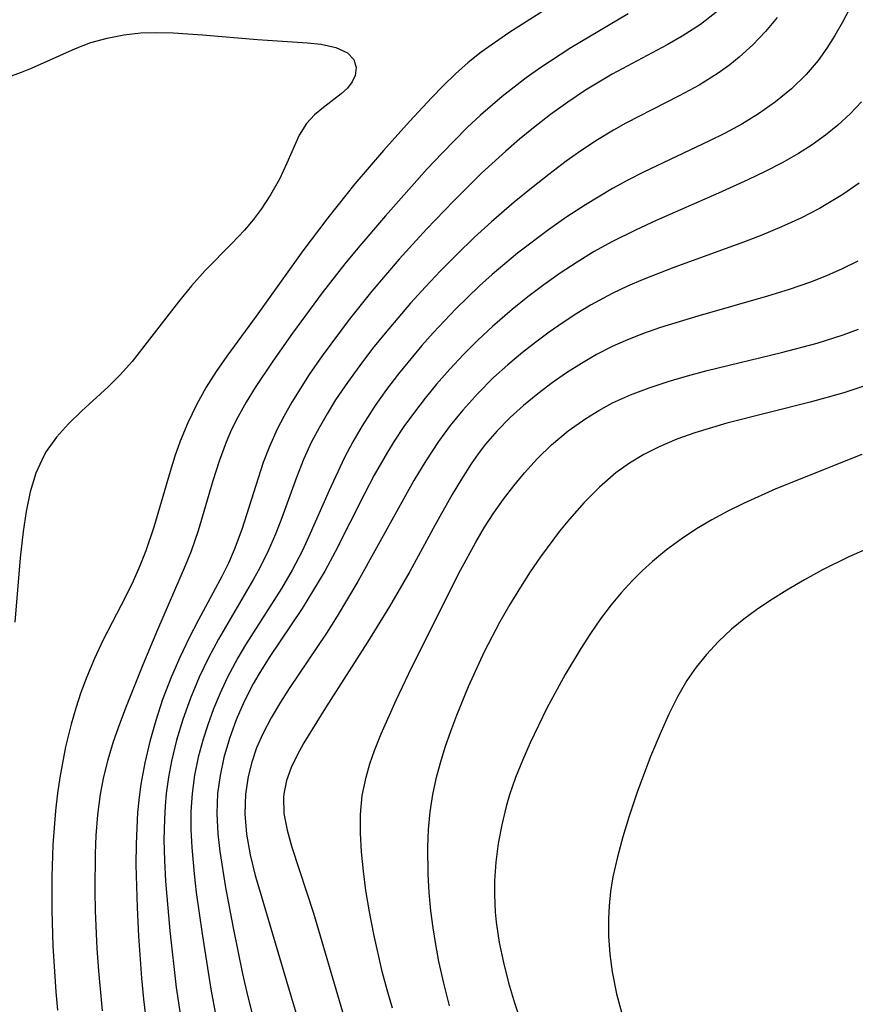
# Model space of a CAD drawing. Header units: metres. Extents: x 1073367 to 1082519, y 1569854 to 1574957.
# Tile 1014 of 1056: x 1080249 to 1080319, y 1573706 to 1573789. Entities that reach past the tile are written whole.
import ezdxf

# ---------------------------------------------------------------- set-up
doc = ezdxf.new("R2010")
doc.units = ezdxf.units.M
doc.layers.add('CGG_CurvaNivelLidar_v1', color=253, linetype='Continuous', lineweight=30)

msp = doc.modelspace()

# ---------------------------------------------------------------- linework, layer by layer
at = {"layer": 'CGG_CurvaNivelLidar_v1'}
for p, q in [((1080294.8899, 1573790.89, 72), (1080290.0753, 1573787.8216, 72)), ((1080319.1928, 1573790.38, 74), (1080318.3061, 1573788.7057, 74)), ((1080300.1832, 1573789.4225, 72.5), (1080295.3292, 1573786.5501, 72.5)), ((1080307.7409, 1573789.6547, 73), (1080306.2875, 1573788.5284, 73)), ((1080312.7795, 1573789.1058, 73.5), (1080311.7818, 1573787.9189, 73.5)), ((1080306.2875, 1573788.5284, 73), (1080304.7342, 1573787.5183, 73)), ((1080318.3061, 1573788.7057, 74), (1080317.6685, 1573787.5916, 74)), ((1080256.0831, 1573787.3721, 71.5), (1080257.4965, 1573787.6448, 71.5)), ((1080257.4965, 1573787.6448, 71.5), (1080258.9433, 1573787.8039, 71.5)), ((1080258.9433, 1573787.8039, 71.5), (1080260.3068, 1573787.8509, 71.5)), ((1080260.3068, 1573787.8509, 71.5), (1080261.6847, 1573787.8222, 71.5)), ((1080261.6847, 1573787.8222, 71.5), (1080264.1586, 1573787.6565, 71.5)), ((1080264.1586, 1573787.6565, 71.5), (1080268.8281, 1573787.2445, 71.5)), ((1080290.0753, 1573787.8216, 72), (1080287.7307, 1573786.1714, 72)), ((1080304.7342, 1573787.5183, 73), (1080303.476, 1573786.7983, 73)), ((1080311.7818, 1573787.9189, 73.5), (1080310.7134, 1573786.8029, 73.5)), ((1080317.6685, 1573787.5916, 74), (1080316.9896, 1573786.5144, 74)), ((1080253.4137, 1573786.4996, 71.5), (1080254.7148, 1573786.9866, 71.5)), ((1080254.7148, 1573786.9866, 71.5), (1080256.0831, 1573787.3721, 71.5)), ((1080268.8281, 1573787.2445, 71.5), (1080273.0336, 1573786.9797, 71.5)), ((1080273.0336, 1573786.9797, 71.5), (1080274.1949, 1573786.8467, 71.5)), ((1080274.1949, 1573786.8467, 71.5), (1080275.4518, 1573786.5773, 71.5)), ((1080275.4518, 1573786.5773, 71.5), (1080276.4187, 1573786.133, 71.5)), ((1080303.476, 1573786.7983, 73), (1080298.8282, 1573784.3216, 73)), ((1080310.7134, 1573786.8029, 73.5), (1080309.5776, 1573785.7616, 73.5)), ((1080249.6871, 1573784.8199, 71.5), (1080253.4137, 1573786.4996, 71.5)), ((1080276.4187, 1573786.133, 71.5), (1080276.9527, 1573785.5713, 71.5)), ((1080287.7307, 1573786.1714, 72), (1080286.6315, 1573785.2964, 72)), ((1080295.3292, 1573786.5501, 72.5), (1080292.7879, 1573784.8904, 72.5)), ((1080309.5776, 1573785.7616, 73.5), (1080308.7739, 1573785.1055, 73.5)), ((1080316.9896, 1573786.5144, 74), (1080316.2536, 1573785.4857, 74)), ((1080276.9527, 1573785.5713, 71.5), (1080277.1755, 1573784.8941, 71.5)), ((1080286.6315, 1573785.2964, 72), (1080285.5585, 1573784.3322, 72)), ((1080308.7739, 1573785.1055, 73.5), (1080307.7974, 1573784.3934, 73.5)), ((1080316.2536, 1573785.4857, 74), (1080315.2251, 1573784.2749, 74)), ((1080247.9945, 1573784.1884, 71.5), (1080248.8602, 1573784.485, 71.5)), ((1080248.8602, 1573784.485, 71.5), (1080249.6871, 1573784.8199, 71.5)), ((1080277.0848, 1573784.21, 71.5), (1080276.8243, 1573783.6681, 71.5)), ((1080277.1755, 1573784.8941, 71.5), (1080277.0848, 1573784.21, 71.5)), ((1080285.5585, 1573784.3322, 72), (1080284.523, 1573783.3182, 72)), ((1080292.7879, 1573784.8904, 72.5), (1080291.5494, 1573784.0107, 72.5)), ((1080298.8282, 1573784.3216, 73), (1080296.5556, 1573782.9544, 73)), ((1080307.7974, 1573784.3934, 73.5), (1080306.1858, 1573783.3906, 73.5)), ((1080315.2251, 1573784.2749, 74), (1080313.984, 1573783.0688, 74)), ((1080276.8243, 1573783.6681, 71.5), (1080276.4177, 1573783.1384, 71.5)), ((1080284.523, 1573783.3182, 72), (1080283.5615, 1573782.3357, 72)), ((1080291.5494, 1573784.0107, 72.5), (1080289.519, 1573782.437, 72.5)), ((1080306.1858, 1573783.3906, 73.5), (1080304.503, 1573782.4801, 73.5)), ((1080275.9031, 1573782.6392, 71.5), (1080274.3857, 1573781.486, 71.5)), ((1080276.4177, 1573783.1384, 71.5), (1080275.9031, 1573782.6392, 71.5)), ((1080289.519, 1573782.437, 72.5), (1080287.6876, 1573780.8462, 72.5)), ((1080296.5556, 1573782.9544, 73), (1080295.0607, 1573781.9493, 73)), ((1080304.503, 1573782.4801, 73.5), (1080299.9801, 1573780.1713, 73.5)), ((1080313.984, 1573783.0688, 74), (1080312.6363, 1573781.9661, 74)), ((1080283.5615, 1573782.3357, 72), (1080281.6678, 1573780.3139, 72)), ((1080295.0607, 1573781.9493, 73), (1080293.5991, 1573780.8892, 73)), ((1080312.6363, 1573781.9661, 74), (1080311.1998, 1573780.9577, 74)), ((1080319.9152, 1573781.9705, 74.5), (1080318.9559, 1573780.9523, 74.5)), ((1080273.6252, 1573780.864, 71.5), (1080272.95, 1573780.1397, 71.5)), ((1080274.3857, 1573781.486, 71.5), (1080273.6252, 1573780.864, 71.5)), ((1080287.6876, 1573780.8462, 72.5), (1080286.5671, 1573779.7939, 72.5)), ((1080293.5991, 1573780.8892, 73), (1080292.1685, 1573779.7813, 73)), ((1080311.1998, 1573780.9577, 74), (1080309.7895, 1573780.0952, 74)), ((1080318.9559, 1573780.9523, 74.5), (1080317.9264, 1573780.0026, 74.5)), ((1080272.95, 1573780.1397, 71.5), (1080272.3402, 1573779.1506, 71.5)), ((1080281.6678, 1573780.3139, 72), (1080279.4734, 1573777.8492, 72)), ((1080299.9801, 1573780.1713, 73.5), (1080298.9213, 1573779.5758, 73.5)), ((1080309.7895, 1573780.0952, 74), (1080308.3276, 1573779.2966, 74)), ((1080317.9264, 1573780.0026, 74.5), (1080316.8654, 1573779.1455, 74.5)), ((1080272.3402, 1573779.1506, 71.5), (1080271.2999, 1573776.7776, 71.5)), ((1080286.5671, 1573779.7939, 72.5), (1080284.3975, 1573777.608, 72.5)), ((1080292.1685, 1573779.7813, 73), (1080290.9795, 1573778.8078, 73)), ((1080298.9213, 1573779.5758, 73.5), (1080297.5688, 1573778.7491, 73.5)), ((1080308.3276, 1573779.2966, 74), (1080307.0676, 1573778.6638, 74)), ((1080316.8654, 1573779.1455, 74.5), (1080315.7515, 1573778.3477, 74.5)), ((1080290.9795, 1573778.8078, 73), (1080289.8126, 1573777.8052, 73)), ((1080297.5688, 1573778.7491, 73.5), (1080296.2438, 1573777.871, 73.5)), ((1080307.0676, 1573778.6638, 74), (1080301.4874, 1573776.019, 74)), ((1080315.7515, 1573778.3477, 74.5), (1080314.5915, 1573777.6051, 74.5)), ((1080279.4734, 1573777.8492, 72), (1080277.0421, 1573775.0245, 72)), ((1080284.3975, 1573777.608, 72.5), (1080283.1733, 1573776.2976, 72.5)), ((1080289.8126, 1573777.8052, 73), (1080287.7805, 1573775.939, 73)), ((1080296.2438, 1573777.871, 73.5), (1080294.9425, 1573776.9504, 73.5)), ((1080314.5915, 1573777.6051, 74.5), (1080313.1997, 1573776.8097, 74.5)), ((1080271.2999, 1573776.7776, 71.5), (1080270.6637, 1573775.4407, 71.5)), ((1080294.9425, 1573776.9504, 73.5), (1080293.4513, 1573775.8325, 73.5)), ((1080313.1997, 1573776.8097, 74.5), (1080311.767, 1573776.0672, 74.5)), ((1080283.1733, 1573776.2976, 72.5), (1080279.644, 1573772.337, 72.5)), ((1080287.7805, 1573775.939, 73), (1080285.4062, 1573773.5757, 73)), ((1080293.4513, 1573775.8325, 73.5), (1080291.984, 1573774.6761, 73.5)), ((1080301.4874, 1573776.019, 74), (1080300.161, 1573775.3489, 74)), ((1080311.767, 1573776.0672, 74.5), (1080310.305, 1573775.3619, 74.5)), ((1080270.6637, 1573775.4407, 71.5), (1080269.9058, 1573774.0895, 71.5)), ((1080277.0421, 1573775.0245, 72), (1080274.7727, 1573772.1601, 72)), ((1080300.161, 1573775.3489, 74), (1080298.8543, 1573774.643, 74)), ((1080310.305, 1573775.3619, 74.5), (1080307.8077, 1573774.2303, 74.5)), ((1080319.7207, 1573775.1033, 75), (1080318.3508, 1573774.1319, 75)), ((1080269.9058, 1573774.0895, 71.5), (1080269.1175, 1573772.8988, 71.5)), ((1080291.984, 1573774.6761, 73.5), (1080290.5377, 1573773.4882, 73.5)), ((1080298.8543, 1573774.643, 74), (1080296.5717, 1573773.2667, 74)), ((1080307.8077, 1573774.2303, 74.5), (1080302.5459, 1573771.9315, 74.5)), ((1080318.3508, 1573774.1319, 75), (1080316.3632, 1573772.9479, 75)), ((1080285.4062, 1573773.5757, 73), (1080283.1242, 1573771.19, 73)), ((1080290.5377, 1573773.4882, 73.5), (1080288.6151, 1573771.831, 73.5)), ((1080296.5717, 1573773.2667, 74), (1080294.9963, 1573772.2294, 74)), ((1080269.1175, 1573772.8988, 71.5), (1080268.4438, 1573771.9978, 71.5)), ((1080316.3632, 1573772.9479, 75), (1080314.7746, 1573772.1371, 75)), ((1080268.4438, 1573771.9978, 71.5), (1080267.7171, 1573771.126, 71.5)), ((1080274.7727, 1573772.1601, 72), (1080272.6501, 1573769.3581, 72)), ((1080279.644, 1573772.337, 72.5), (1080277.31, 1573769.6015, 72.5)), ((1080288.6151, 1573771.831, 73.5), (1080287.1454, 1573770.482, 73.5)), ((1080294.9963, 1573772.2294, 74), (1080293.4477, 1573771.1486, 74)), ((1080302.5459, 1573771.9315, 74.5), (1080300.7956, 1573771.1254, 74.5)), ((1080314.7746, 1573772.1371, 75), (1080313.1432, 1573771.3911, 75)), ((1080267.7171, 1573771.126, 71.5), (1080266.6361, 1573769.979, 71.5)), ((1080283.1242, 1573771.19, 73), (1080280.8109, 1573768.6508, 73)), ((1080293.4477, 1573771.1486, 74), (1080290.8195, 1573769.167, 74)), ((1080300.7956, 1573771.1254, 74.5), (1080298.7961, 1573770.127, 74.5)), ((1080313.1432, 1573771.3911, 75), (1080311.4791, 1573770.6986, 75)), ((1080266.6361, 1573769.979, 71.5), (1080264.3837, 1573767.7068, 71.5)), ((1080287.1454, 1573770.482, 73.5), (1080285.7102, 1573769.0945, 73.5)), ((1080298.7961, 1573770.127, 74.5), (1080297.3096, 1573769.2953, 74.5)), ((1080310.0089, 1573770.1312, 75), (1080304.0419, 1573767.9544, 75)), ((1080311.4791, 1573770.6986, 75), (1080310.0089, 1573770.1312, 75)), ((1080272.6501, 1573769.3581, 72), (1080268.7003, 1573763.8209, 72)), ((1080277.31, 1573769.6015, 72.5), (1080276.2036, 1573768.2549, 72.5)), ((1080285.7102, 1573769.0945, 73.5), (1080284.3077, 1573767.6729, 73.5)), ((1080290.8195, 1573769.167, 74), (1080288.6661, 1573767.3722, 74)), ((1080297.3096, 1573769.2953, 74.5), (1080295.8566, 1573768.4062, 74.5)), ((1080276.2036, 1573768.2549, 72.5), (1080274.295, 1573765.8136, 72.5)), ((1080280.8109, 1573768.6508, 73), (1080279.6396, 1573767.3071, 73)), ((1080295.8566, 1573768.4062, 74.5), (1080294.4341, 1573767.4678, 74.5)), ((1080319.5948, 1573768.4923, 75.5), (1080318.2783, 1573767.826, 75.5)), ((1080264.3837, 1573767.7068, 71.5), (1080263.2358, 1573766.4079, 71.5)), ((1080284.3077, 1573767.6729, 73.5), (1080283.0249, 1573766.3126, 73.5)), ((1080294.4341, 1573767.4678, 74.5), (1080293.0449, 1573766.4883, 74.5)), ((1080304.0419, 1573767.9544, 75), (1080301.438, 1573766.9432, 75)), ((1080318.2783, 1573767.826, 75.5), (1080316.9599, 1573767.2415, 75.5)), ((1080279.6396, 1573767.3071, 73), (1080278.491, 1573765.9461, 73)), ((1080288.6661, 1573767.3722, 74), (1080287.6001, 1573766.4085, 74)), ((1080301.438, 1573766.9432, 75), (1080300.1123, 1573766.3731, 75)), ((1080315.6106, 1573766.7145, 75.5), (1080313.7951, 1573766.0934, 75.5)), ((1080316.9599, 1573767.2415, 75.5), (1080315.6106, 1573766.7145, 75.5)), ((1080263.2358, 1573766.4079, 71.5), (1080262.132, 1573765.0532, 71.5)), ((1080274.295, 1573765.8136, 72.5), (1080271.7725, 1573762.3838, 72.5)), ((1080278.491, 1573765.9461, 73), (1080276.5668, 1573763.5415, 73)), ((1080283.0249, 1573766.3126, 73.5), (1080281.77, 1573764.9276, 73.5)), ((1080287.6001, 1573766.4085, 74), (1080285.6084, 1573764.4655, 74)), ((1080293.0449, 1573766.4883, 74.5), (1080291.6848, 1573765.4683, 74.5)), ((1080298.812, 1573765.756, 75), (1080296.9975, 1573764.7706, 75)), ((1080300.1123, 1573766.3731, 75), (1080298.812, 1573765.756, 75)), ((1080313.7951, 1573766.0934, 75.5), (1080311.951, 1573765.529, 75.5)), ((1080262.132, 1573765.0532, 71.5), (1080258.1981, 1573760.0055, 71.5)), ((1080281.77, 1573764.9276, 73.5), (1080279.6036, 1573762.4008, 73.5)), ((1080291.6848, 1573765.4683, 74.5), (1080290.356, 1573764.4083, 74.5)), ((1080311.951, 1573765.529, 75.5), (1080306.0574, 1573763.8406, 75.5)), ((1080285.6084, 1573764.4655, 74), (1080283.6911, 1573762.4285, 74)), ((1080290.356, 1573764.4083, 74.5), (1080288.6856, 1573762.9687, 74.5)), ((1080296.9975, 1573764.7706, 75), (1080295.8246, 1573764.0587, 75)), ((1080268.7003, 1573763.8209, 72), (1080266.2236, 1573760.4446, 72)), ((1080276.5668, 1573763.5415, 73), (1080274.2807, 1573760.4644, 73)), ((1080294.6753, 1573763.3081, 75), (1080293.5009, 1573762.4893, 75)), ((1080295.8246, 1573764.0587, 75), (1080294.6753, 1573763.3081, 75)), ((1080306.0574, 1573763.8406, 75.5), (1080302.9042, 1573762.8609, 75.5)), ((1080283.6911, 1573762.4285, 74), (1080282.7279, 1573761.3434, 74)), ((1080288.6856, 1573762.9687, 74.5), (1080287.4449, 1573761.8031, 74.5)), ((1080293.5009, 1573762.4893, 75), (1080292.3503, 1573761.6371, 75)), ((1080302.9042, 1573762.8609, 75.5), (1080301.4029, 1573762.3316, 75.5)), ((1080318.3588, 1573762.239, 76), (1080319.6617, 1573762.7341, 76)), ((1080271.7725, 1573762.3838, 72.5), (1080270.106, 1573760.0232, 72.5)), ((1080279.6036, 1573762.4008, 73.5), (1080278.5521, 1573761.0948, 73.5)), ((1080287.4449, 1573761.8031, 74.5), (1080286.2452, 1573760.5951, 74.5)), ((1080292.3503, 1573761.6371, 75), (1080291.224, 1573760.7538, 75)), ((1080299.9306, 1573761.7478, 75.5), (1080298.8269, 1573761.252, 75.5)), ((1080301.4029, 1573762.3316, 75.5), (1080299.9306, 1573761.7478, 75.5)), ((1080316.1734, 1573761.541, 76), (1080318.3588, 1573762.239, 76)), ((1080278.5521, 1573761.0948, 73.5), (1080277.4616, 1573759.6689, 73.5)), ((1080282.7279, 1573761.3434, 74), (1080280.7423, 1573758.9446, 74)), ((1080291.224, 1573760.7538, 75), (1080289.9818, 1573759.7161, 75)), ((1080298.8269, 1573761.252, 75.5), (1080297.5052, 1573760.5747, 75.5)), ((1080306.8499, 1573759.2263, 76), (1080313.1556, 1573760.7454, 76)), ((1080313.1556, 1573760.7454, 76), (1080316.1734, 1573761.541, 76)), ((1080258.1981, 1573760.0055, 71.5), (1080257.2322, 1573758.8999, 71.5)), ((1080266.2236, 1573760.4446, 72), (1080265.3182, 1573759.1439, 72)), ((1080270.106, 1573760.0232, 72.5), (1080268.6234, 1573757.7953, 72.5)), ((1080274.2807, 1573760.4644, 73), (1080273.1986, 1573758.8967, 73)), ((1080286.2452, 1573760.5951, 74.5), (1080285.0845, 1573759.3496, 74.5)), ((1080297.5052, 1573760.5747, 75.5), (1080296.2209, 1573759.8315, 75.5)), ((1080265.3182, 1573759.1439, 72), (1080264.4701, 1573757.8131, 72)), ((1080277.4616, 1573759.6689, 73.5), (1080276.4155, 1573758.2175, 73.5)), ((1080285.0845, 1573759.3496, 74.5), (1080283.9638, 1573758.0689, 74.5)), ((1080289.9818, 1573759.7161, 75), (1080288.7826, 1573758.6317, 75)), ((1080296.2209, 1573759.8315, 75.5), (1080294.9705, 1573759.0328, 75.5)), ((1080305.1973, 1573758.7841, 76), (1080306.8499, 1573759.2263, 76)), ((1080257.2322, 1573758.8999, 71.5), (1080256.1724, 1573757.8467, 71.5)), ((1080273.1986, 1573758.8967, 73), (1080271.714, 1573756.5434, 73)), ((1080280.7423, 1573758.9446, 74), (1080279.7356, 1573757.6232, 74)), ((1080288.7826, 1573758.6317, 75), (1080287.4434, 1573757.2923, 75)), ((1080294.9705, 1573759.0328, 75.5), (1080293.7527, 1573758.1864, 75.5)), ((1080301.9436, 1573757.7698, 76), (1080303.5642, 1573758.3048, 76)), ((1080303.5642, 1573758.3048, 76), (1080305.1973, 1573758.7841, 76)), ((1080256.1724, 1573757.8467, 71.5), (1080253.9252, 1573755.796, 71.5)), ((1080264.4701, 1573757.8131, 72), (1080263.6448, 1573756.333, 72)), ((1080268.6234, 1573757.7953, 72.5), (1080267.8543, 1573756.5524, 72.5)), ((1080276.4155, 1573758.2175, 73.5), (1080275.4217, 1573756.7387, 73.5)), ((1080279.7356, 1573757.6232, 74), (1080278.7747, 1573756.2731, 74)), ((1080283.9638, 1573758.0689, 74.5), (1080283.0077, 1573756.9059, 74.5)), ((1080293.7527, 1573758.1864, 75.5), (1080292.5309, 1573757.2667, 75.5)), ((1080300.3775, 1573757.172, 76), (1080301.9436, 1573757.7698, 76)), ((1080320.0218, 1573757.8742, 76.5), (1080318.415, 1573757.3551, 76.5)), ((1080275.4217, 1573756.7387, 73.5), (1080274.6977, 1573755.5757, 73.5)), ((1080283.0077, 1573756.9059, 74.5), (1080282.0875, 1573755.7156, 74.5)), ((1080287.4434, 1573757.2923, 75), (1080286.1775, 1573755.8828, 75)), ((1080292.5309, 1573757.2667, 75.5), (1080291.3315, 1573756.2821, 75.5)), ((1080298.862, 1573756.4844, 76), (1080300.3775, 1573757.172, 76)), ((1080318.415, 1573757.3551, 76.5), (1080315.5675, 1573756.5613, 76.5)), ((1080253.9252, 1573755.796, 71.5), (1080252.8245, 1573754.7262, 71.5)), ((1080263.6448, 1573756.333, 72), (1080262.9117, 1573754.8068, 72)), ((1080267.8543, 1573756.5524, 72.5), (1080267.1422, 1573755.2854, 72.5)), ((1080271.714, 1573756.5434, 73), (1080271.0348, 1573755.3414, 73)), ((1080278.7747, 1573756.2731, 74), (1080277.6648, 1573754.5622, 74)), ((1080286.1775, 1573755.8828, 75), (1080285.12, 1573754.5788, 75)), ((1080291.3315, 1573756.2821, 75.5), (1080290.1845, 1573755.2426, 75.5)), ((1080296.5904, 1573755.1755, 76), (1080297.7064, 1573755.8623, 76)), ((1080297.7064, 1573755.8623, 76), (1080298.862, 1573756.4844, 76)), ((1080315.5675, 1573756.5613, 76.5), (1080308.5184, 1573754.7779, 76.5)), ((1080267.1422, 1573755.2854, 72.5), (1080266.623, 1573754.2362, 72.5)), ((1080271.0348, 1573755.3414, 73), (1080270.4777, 1573754.2578, 73)), ((1080274.6977, 1573755.5757, 73.5), (1080274.0183, 1573754.3916, 73.5)), ((1080282.0875, 1573755.7156, 74.5), (1080281.2069, 1573754.4973, 74.5)), ((1080290.1845, 1573755.2426, 75.5), (1080289.1019, 1573754.1398, 75.5)), ((1080295.097, 1573754.1175, 76), (1080296.5904, 1573755.1755, 76)), ((1080252.8245, 1573754.7262, 71.5), (1080251.8148, 1573753.6011, 71.5)), ((1080262.9117, 1573754.8068, 72), (1080262.2704, 1573753.2405, 72)), ((1080266.623, 1573754.2362, 72.5), (1080266.1567, 1573753.1636, 72.5)), ((1080270.4777, 1573754.2578, 73), (1080269.8209, 1573752.7943, 73)), ((1080274.0183, 1573754.3916, 73.5), (1080273.3919, 1573753.1834, 73.5)), ((1080277.6648, 1573754.5622, 74), (1080276.8762, 1573753.2029, 74)), ((1080281.2069, 1573754.4973, 74.5), (1080280.3715, 1573753.2485, 74.5)), ((1080285.12, 1573754.5788, 75), (1080284.1253, 1573753.2239, 75)), ((1080289.1019, 1573754.1398, 75.5), (1080288.1158, 1573752.9882, 75.5)), ((1080293.6902, 1573752.9461, 76), (1080295.097, 1573754.1175, 76)), ((1080308.5184, 1573754.7779, 76.5), (1080305.8266, 1573753.9686, 76.5)), ((1080251.8148, 1573753.6011, 71.5), (1080250.9474, 1573752.3879, 71.5)), ((1080262.2704, 1573753.2405, 72), (1080261.8279, 1573751.9778, 72)), ((1080280.3715, 1573753.2485, 74.5), (1080279.8041, 1573752.3342, 74.5)), ((1080304.2831, 1573753.4162, 76.5), (1080302.7868, 1573752.7838, 76.5)), ((1080305.8266, 1573753.9686, 76.5), (1080304.2831, 1573753.4162, 76.5)), ((1080266.1567, 1573753.1636, 72.5), (1080265.5601, 1573751.5462, 72.5)), ((1080269.8209, 1573752.7943, 73), (1080269.3075, 1573751.4333, 73)), ((1080273.3919, 1573753.1834, 73.5), (1080272.7143, 1573751.6925, 73.5)), ((1080276.8762, 1573753.2029, 74), (1080276.1591, 1573751.8218, 74)), ((1080284.1253, 1573753.2239, 75), (1080283.0576, 1573751.602, 75)), ((1080288.1158, 1573752.9882, 75.5), (1080287.4931, 1573752.1716, 75.5)), ((1080292.5092, 1573751.7969, 76), (1080293.6902, 1573752.9461, 76)), ((1080302.7868, 1573752.7838, 76.5), (1080301.5022, 1573752.1341, 76.5)), ((1080250.7232, 1573752.0012, 71.5), (1080250.0636, 1573750.5352, 71.5)), ((1080250.9474, 1573752.3879, 71.5), (1080250.7232, 1573752.0012, 71.5)), ((1080261.8279, 1573751.9778, 72), (1080261.4269, 1573750.6996, 72)), ((1080272.7143, 1573751.6925, 73.5), (1080272.1063, 1573750.1736, 73.5)), ((1080276.1591, 1573751.8218, 74), (1080274.8789, 1573749.0719, 74)), ((1080279.8041, 1573752.3342, 74.5), (1080278.6917, 1573750.3824, 74.5)), ((1080283.0576, 1573751.602, 75), (1080282.0521, 1573749.9324, 75)), ((1080287.4931, 1573752.1716, 75.5), (1080286.9006, 1573751.3286, 75.5)), ((1080291.3952, 1573750.572, 76), (1080292.5092, 1573751.7969, 76)), ((1080301.5022, 1573752.1341, 76.5), (1080300.2752, 1573751.3959, 76.5)), ((1080319.9418, 1573752.1338, 77), (1080312.6839, 1573749.2128, 77)), ((1080265.5601, 1573751.5462, 72.5), (1080265.0381, 1573749.8983, 72.5)), ((1080269.3075, 1573751.4333, 73), (1080267.4947, 1573745.7643, 73)), ((1080286.9006, 1573751.3286, 75.5), (1080286.0721, 1573750.0485, 75.5)), ((1080300.2752, 1573751.3959, 76.5), (1080299.1189, 1573750.5653, 76.5)), ((1080250.0636, 1573750.5352, 71.5), (1080249.5832, 1573748.9631, 71.5)), ((1080261.4269, 1573750.6996, 72), (1080260.0505, 1573745.9867, 72)), ((1080272.1063, 1573750.1736, 73.5), (1080270.8698, 1573746.766, 73.5)), ((1080282.0521, 1573749.9324, 75), (1080277.3044, 1573741.3881, 75)), ((1080278.6917, 1573750.3824, 74.5), (1080277.8638, 1573748.8049, 74.5)), ((1080286.0721, 1573750.0485, 75.5), (1080285.2827, 1573748.7333, 75.5)), ((1080290.4913, 1573749.4812, 76), (1080291.3952, 1573750.572, 76)), ((1080299.1189, 1573750.5653, 76.5), (1080297.7403, 1573749.3706, 76.5)), ((1080265.0381, 1573749.8983, 72.5), (1080263.7876, 1573745.6754, 72.5)), ((1080274.8789, 1573749.0719, 74), (1080273.1715, 1573745.1938, 74)), ((1080289.6286, 1573748.351, 76), (1080290.4913, 1573749.4812, 76)), ((1080297.7403, 1573749.3706, 76.5), (1080296.4506, 1573748.0589, 76.5)), ((1080312.6839, 1573749.2128, 77), (1080309.9419, 1573747.9888, 77)), ((1080249.5832, 1573748.9631, 71.5), (1080249.2331, 1573747.3137, 71.5)), ((1080277.8638, 1573748.8049, 74.5), (1080275.3893, 1573743.873, 74.5)), ((1080285.2827, 1573748.7333, 75.5), (1080283.837, 1573746.1582, 75.5)), ((1080288.8107, 1573747.1824, 76), (1080289.6286, 1573748.351, 76)), ((1080296.4506, 1573748.0589, 76.5), (1080295.2253, 1573746.6628, 76.5)), ((1080309.9419, 1573747.9888, 77), (1080308.6022, 1573747.3258, 77)), ((1080249.2331, 1573747.3137, 71.5), (1080248.9743, 1573745.6105, 71.5)), ((1080270.8698, 1573746.766, 73.5), (1080270.3331, 1573745.3796, 73.5)), ((1080288.032, 1573745.9632, 76), (1080288.8107, 1573747.1824, 76)), ((1080295.2253, 1573746.6628, 76.5), (1080294.3788, 1573745.6253, 76.5)), ((1080307.2592, 1573746.5991, 77), (1080305.9522, 1573745.8189, 77)), ((1080308.6022, 1573747.3258, 77), (1080307.2592, 1573746.5991, 77)), ((1080260.0505, 1573745.9867, 72), (1080259.3612, 1573743.9643, 72)), ((1080267.4947, 1573745.7643, 73), (1080266.8422, 1573744.0442, 73)), ((1080283.837, 1573746.1582, 75.5), (1080281.6935, 1573742.2229, 75.5)), ((1080287.2935, 1573744.7131, 76), (1080288.032, 1573745.9632, 76)), ((1080305.9522, 1573745.8189, 77), (1080304.6657, 1573744.9649, 77)), ((1080248.9743, 1573745.6105, 71.5), (1080248.7256, 1573743.3781, 71.5)), ((1080263.7876, 1573745.6754, 72.5), (1080263.1913, 1573743.936, 72.5)), ((1080270.3331, 1573745.3796, 73.5), (1080269.7447, 1573744.0148, 73.5)), ((1080273.1715, 1573745.1938, 74), (1080272.582, 1573743.9474, 74)), ((1080294.3788, 1573745.6253, 76.5), (1080292.7617, 1573743.4676, 76.5)), ((1080304.6657, 1573744.9649, 77), (1080303.426, 1573744.0501, 77)), ((1080323.9726, 1573745.7326, 77.5), (1080318.8428, 1573743.4572, 77.5)), ((1080285.832, 1573742.0124, 76), (1080287.2935, 1573744.7131, 76)), ((1080248.7256, 1573743.3781, 71.5), (1080248.2855, 1573737.9209, 71.5)), ((1080259.3612, 1573743.9643, 72), (1080258.8549, 1573742.7007, 72)), ((1080263.1913, 1573743.936, 72.5), (1080262.6991, 1573742.6905, 72.5)), ((1080266.8422, 1573744.0442, 73), (1080266.3484, 1573742.937, 73)), ((1080269.7447, 1573744.0148, 73.5), (1080268.9826, 1573742.4764, 73.5)), ((1080272.582, 1573743.9474, 74), (1080271.7451, 1573742.3455, 74)), ((1080275.3893, 1573743.873, 74.5), (1080274.5038, 1573742.2521, 74.5)), ((1080292.7617, 1573743.4676, 76.5), (1080291.8922, 1573742.1936, 76.5)), ((1080303.426, 1573744.0501, 77), (1080302.2379, 1573743.0729, 77)), ((1080318.8428, 1573743.4572, 77.5), (1080316.626, 1573742.3526, 77.5)), ((1080258.8549, 1573742.7007, 72), (1080258.2831, 1573741.4028, 72)), ((1080262.6991, 1573742.6905, 72.5), (1080260.3593, 1573737.2875, 72.5)), ((1080266.3484, 1573742.937, 73), (1080265.8111, 1573741.8459, 73)), ((1080268.9826, 1573742.4764, 73.5), (1080268.4816, 1573741.5637, 73.5)), ((1080302.2379, 1573743.0729, 77), (1080301.3531, 1573742.2668, 77)), ((1080265.8111, 1573741.8459, 73), (1080263.8136, 1573738.1166, 73)), ((1080271.7451, 1573742.3455, 74), (1080270.839, 1573740.7809, 74)), ((1080274.5038, 1573742.2521, 74.5), (1080273.5658, 1573740.6613, 74.5)), ((1080281.6935, 1573742.2229, 75.5), (1080279.983, 1573739.2517, 75.5)), ((1080281.6099, 1573733.589, 76), (1080285.832, 1573742.0124, 76)), ((1080291.8922, 1573742.1936, 76.5), (1080291.056, 1573740.8919, 76.5)), ((1080301.3531, 1573742.2668, 77), (1080300.5048, 1573741.4219, 77)), ((1080316.626, 1573742.3526, 77.5), (1080315.1044, 1573741.5224, 77.5)), ((1080258.2831, 1573741.4028, 72), (1080257.6693, 1573740.125, 72)), ((1080268.4816, 1573741.5637, 73.5), (1080265.5061, 1573736.5067, 73.5)), ((1080270.839, 1573740.7809, 74), (1080267.8012, 1573736.004, 74)), ((1080277.3044, 1573741.3881, 75), (1080275.5596, 1573738.4373, 75)), ((1080291.056, 1573740.8919, 76.5), (1080290.1744, 1573739.441, 76.5)), ((1080300.5048, 1573741.4219, 77), (1080299.5961, 1573740.4275, 77)), ((1080315.1044, 1573741.5224, 77.5), (1080313.6143, 1573740.6499, 77.5)), ((1080257.6693, 1573740.125, 72), (1080255.725, 1573736.3897, 72)), ((1080273.5658, 1573740.6613, 74.5), (1080272.58, 1573739.1021, 74.5)), ((1080299.5961, 1573740.4275, 77), (1080298.7334, 1573739.3896, 77)), ((1080313.6143, 1573740.6499, 77.5), (1080312.1609, 1573739.7343, 77.5)), ((1080272.58, 1573739.1021, 74.5), (1080269.7898, 1573734.9467, 74.5)), ((1080279.983, 1573739.2517, 75.5), (1080278.1209, 1573736.232, 75.5)), ((1080290.1744, 1573739.441, 76.5), (1080289.3297, 1573737.9659, 76.5)), ((1080298.7334, 1573739.3896, 77), (1080297.8341, 1573738.2015, 77)), ((1080312.1609, 1573739.7343, 77.5), (1080311.0428, 1573738.9758, 77.5)), ((1080275.5596, 1573738.4373, 75), (1080274.6446, 1573736.9971, 75)), ((1080311.0428, 1573738.9758, 77.5), (1080309.9615, 1573738.1795, 77.5)), ((1080263.8136, 1573738.1166, 73), (1080263.0075, 1573736.5452, 73)), ((1080289.3297, 1573737.9659, 76.5), (1080288.0039, 1573735.4238, 76.5)), ((1080297.8341, 1573738.2015, 77), (1080296.9799, 1573736.9746, 77)), ((1080309.9615, 1573738.1795, 77.5), (1080308.9273, 1573737.3354, 77.5)), ((1080260.3593, 1573737.2875, 72.5), (1080259.1152, 1573734.3246, 72.5)), ((1080274.6446, 1573736.9971, 75), (1080271.4908, 1573732.3225, 75)), ((1080296.9799, 1573736.9746, 77), (1080296.163, 1573735.7168, 77)), ((1080308.9273, 1573737.3354, 77.5), (1080307.8236, 1573736.3083, 77.5)), ((1080255.725, 1573736.3897, 72), (1080255.0153, 1573734.8627, 72)), ((1080263.0075, 1573736.5452, 73), (1080262.2442, 1573734.9472, 73)), ((1080265.5061, 1573736.5067, 73.5), (1080264.6612, 1573734.9137, 73.5)), ((1080267.8012, 1573736.004, 74), (1080267.1528, 1573734.9039, 74)), ((1080278.1209, 1573736.232, 75.5), (1080274.5591, 1573730.6789, 75.5)), ((1080307.8236, 1573736.3083, 77.5), (1080306.8011, 1573735.2074, 77.5)), ((1080262.2442, 1573734.9472, 73), (1080261.5353, 1573733.3217, 73)), ((1080264.6612, 1573734.9137, 73.5), (1080263.8857, 1573733.285, 73.5)), ((1080267.1528, 1573734.9039, 74), (1080266.2616, 1573733.2239, 74)), ((1080269.7898, 1573734.9467, 74.5), (1080268.9189, 1573733.5385, 74.5)), ((1080288.0039, 1573735.4238, 76.5), (1080286.6381, 1573732.4645, 76.5)), ((1080296.163, 1573735.7168, 77), (1080294.8459, 1573733.5163, 77)), ((1080306.8011, 1573735.2074, 77.5), (1080305.9358, 1573734.1262, 77.5)), ((1080255.0153, 1573734.8627, 72), (1080254.3683, 1573733.3001, 72)), ((1080259.1152, 1573734.3246, 72.5), (1080257.6914, 1573730.7828, 72.5)), ((1080305.9358, 1573734.1262, 77.5), (1080305.1509, 1573732.9845, 77.5)), ((1080254.3683, 1573733.3001, 72), (1080253.8788, 1573731.9823, 72)), ((1080261.5353, 1573733.3217, 73), (1080260.7899, 1573731.3786, 73)), ((1080263.8857, 1573733.285, 73.5), (1080263.144, 1573731.5059, 73.5)), ((1080268.9189, 1573733.5385, 74.5), (1080268.454, 1573732.7136, 74.5)), ((1080280.5387, 1573731.3441, 76), (1080281.6099, 1573733.589, 76)), ((1080294.8459, 1573733.5163, 77), (1080293.3072, 1573730.6474, 77)), ((1080266.2616, 1573733.2239, 74), (1080265.6525, 1573731.92, 74)), ((1080268.454, 1573732.7136, 74.5), (1080267.6925, 1573731.2052, 74.5)), ((1080286.6381, 1573732.4645, 76.5), (1080285.6414, 1573730.0279, 76.5)), ((1080305.1509, 1573732.9845, 77.5), (1080304.3481, 1573731.601, 77.5)), ((1080253.8788, 1573731.9823, 72), (1080253.4341, 1573730.6456, 72)), ((1080265.6525, 1573731.92, 74), (1080265.0997, 1573730.5935, 74)), ((1080271.4908, 1573732.3225, 75), (1080270.764, 1573731.1759, 75)), ((1080304.3481, 1573731.601, 77.5), (1080303.6267, 1573730.1592, 77.5)), ((1080257.6914, 1573730.7828, 72.5), (1080257.1302, 1573729.2936, 72.5)), ((1080260.7899, 1573731.3786, 73), (1080260.2093, 1573729.6178, 73)), ((1080263.144, 1573731.5059, 73.5), (1080262.4961, 1573729.6923, 73.5)), ((1080267.6925, 1573731.2052, 74.5), (1080267.0205, 1573729.6617, 74.5)), ((1080270.764, 1573731.1759, 75), (1080269.967, 1573729.8366, 75)), ((1080279.2768, 1573728.4894, 76), (1080280.5387, 1573731.3441, 76)), ((1080253.4341, 1573730.6456, 72), (1080253.0392, 1573729.291, 72)), ((1080265.0997, 1573730.5935, 74), (1080264.6038, 1573729.2476, 74)), ((1080274.5591, 1573730.6789, 75.5), (1080272.7356, 1573727.7084, 75.5)), ((1080285.6414, 1573730.0279, 76.5), (1080285.1396, 1573728.6777, 76.5)), ((1080293.3072, 1573730.6474, 77), (1080291.8848, 1573727.7203, 77)), ((1080303.6267, 1573730.1592, 77.5), (1080302.9574, 1573728.6765, 77.5)), ((1080253.0392, 1573729.291, 72), (1080252.5757, 1573727.3781, 72)), ((1080257.1302, 1573729.2936, 72.5), (1080256.6107, 1573727.7942, 72.5)), ((1080260.2093, 1573729.6178, 73), (1080259.7055, 1573727.8344, 73)), ((1080262.4961, 1573729.6923, 73.5), (1080261.9722, 1573727.9398, 73.5)), ((1080264.6038, 1573729.2476, 74), (1080264.2148, 1573728.0409, 74)), ((1080267.0205, 1573729.6617, 74.5), (1080266.4432, 1573728.0883, 74.5)), ((1080269.967, 1573729.8366, 75), (1080269.2531, 1573728.4747, 75)), ((1080269.2531, 1573728.4747, 75), (1080268.743, 1573727.2978, 75)), ((1080278.7198, 1573727.0662, 76), (1080279.2768, 1573728.4894, 76)), ((1080285.1396, 1573728.6777, 76.5), (1080284.6737, 1573727.3205, 76.5)), ((1080302.9574, 1573728.6765, 77.5), (1080302.0751, 1573726.5576, 77.5)), ((1080256.6107, 1573727.7942, 72.5), (1080256.1528, 1573726.2796, 72.5)), ((1080259.7055, 1573727.8344, 73), (1080259.2807, 1573726.0323, 73)), ((1080261.9722, 1573727.9398, 73.5), (1080261.5411, 1573726.1654, 73.5)), ((1080264.2148, 1573728.0409, 74), (1080263.8048, 1573726.5201, 74)), ((1080266.4432, 1573728.0883, 74.5), (1080265.9728, 1573726.4886, 74.5)), ((1080272.7356, 1573727.7084, 75.5), (1080272.1611, 1573726.6673, 75.5)), ((1080291.8848, 1573727.7203, 77), (1080291.2281, 1573726.2371, 77)), ((1080252.5757, 1573727.3781, 72), (1080252.0784, 1573724.7718, 72)), ((1080268.743, 1573727.2978, 75), (1080268.3266, 1573726.0956, 75)), ((1080272.1611, 1573726.6673, 75.5), (1080271.6679, 1573725.6305, 75.5)), ((1080278.3301, 1573725.9382, 76), (1080278.7198, 1573727.0662, 76)), ((1080284.6737, 1573727.3205, 76.5), (1080284.2637, 1573726.0029, 76.5)), ((1080256.1528, 1573726.2796, 72.5), (1080255.7955, 1573724.8372, 72.5)), ((1080259.2807, 1573726.0323, 73), (1080258.9438, 1573724.2142, 73)), ((1080261.5411, 1573726.1654, 73.5), (1080261.2809, 1573724.8055, 73.5)), ((1080263.8048, 1573726.5201, 74), (1080263.4869, 1573724.9819, 74)), ((1080265.9728, 1573726.4886, 74.5), (1080265.6447, 1573724.9667, 74.5)), ((1080268.3266, 1573726.0956, 75), (1080268.0125, 1573724.8716, 75)), ((1080277.9989, 1573724.8111, 76), (1080278.3301, 1573725.9382, 76)), ((1080284.2637, 1573726.0029, 76.5), (1080283.9061, 1573724.6768, 76.5)), ((1080291.2281, 1573726.2371, 77), (1080290.6478, 1573724.7851, 77)), ((1080302.0751, 1573726.5576, 77.5), (1080300.9437, 1573723.5425, 77.5)), ((1080263.4869, 1573724.9819, 74), (1080263.2751, 1573723.4279, 74)), ((1080265.6447, 1573724.9667, 74.5), (1080265.4422, 1573723.4266, 74.5)), ((1080271.6679, 1573725.6305, 75.5), (1080271.2646, 1573724.5183, 75.5)), ((1080252.0784, 1573724.7718, 72), (1080251.8858, 1573723.4554, 72)), ((1080255.7955, 1573724.8372, 72.5), (1080255.5144, 1573723.3783, 72.5)), ((1080258.9438, 1573724.2142, 73), (1080258.7923, 1573723.1232, 73)), ((1080261.2809, 1573724.8055, 73.5), (1080261.0887, 1573723.4354, 73.5)), ((1080268.0125, 1573724.8716, 75), (1080267.7868, 1573723.3745, 75)), ((1080271.2646, 1573724.5183, 75.5), (1080271.031, 1573723.3936, 75.5)), ((1080277.6716, 1573723.2606, 76), (1080277.9989, 1573724.8111, 76)), ((1080283.9061, 1573724.6768, 76.5), (1080283.6176, 1573723.3387, 76.5)), ((1080290.6478, 1573724.7851, 77), (1080290.139, 1573723.313, 77)), ((1080251.8858, 1573723.4554, 72), (1080251.7169, 1573721.9526, 72)), ((1080255.5144, 1573723.3783, 72.5), (1080255.28, 1573721.6296, 72.5)), ((1080261.0887, 1573723.4354, 73.5), (1080260.9904, 1573722.3477, 73.5)), ((1080263.2751, 1573723.4279, 74), (1080263.1819, 1573721.9136, 74)), ((1080265.4422, 1573723.4266, 74.5), (1080265.3776, 1573721.7284, 74.5)), ((1080267.7868, 1573723.3745, 75), (1080267.7436, 1573721.718, 75)), ((1080271.031, 1573723.3936, 75.5), (1080271.0061, 1573723.1315, 75.5)), ((1080277.5312, 1573721.6556, 76), (1080277.6716, 1573723.2606, 76)), ((1080283.6176, 1573723.3387, 76.5), (1080283.3974, 1573721.8688, 76.5)), ((1080290.139, 1573723.313, 77), (1080289.8531, 1573722.3372, 77)), ((1080300.9437, 1573723.5425, 77.5), (1080300.2367, 1573721.4388, 77.5)), ((1080258.7923, 1573723.1232, 73), (1080258.6645, 1573721.8126, 73)), ((1080271.0061, 1573723.1315, 75.5), (1080271.0477, 1573721.7452, 75.5)), ((1080251.7169, 1573721.9526, 72), (1080251.508, 1573719.0902, 72)), ((1080255.28, 1573721.6296, 72.5), (1080255.1357, 1573719.8654, 72.5)), ((1080258.6645, 1573721.8126, 73), (1080258.5428, 1573719.1713, 73)), ((1080260.9904, 1573722.3477, 73.5), (1080260.9322, 1573721.2543, 73.5)), ((1080263.1819, 1573721.9136, 74), (1080263.1807, 1573720.3887, 74)), ((1080265.3776, 1573721.7284, 74.5), (1080265.4538, 1573720.0184, 74.5)), ((1080267.7436, 1573721.718, 75), (1080267.8956, 1573719.9835, 75)), ((1080271.0477, 1573721.7452, 75.5), (1080271.3136, 1573720.3284, 75.5)), ((1080277.5262, 1573720.0839, 76), (1080277.5312, 1573721.6556, 76)), ((1080283.3974, 1573721.8688, 76.5), (1080283.264, 1573720.3848, 76.5)), ((1080289.8531, 1573722.3372, 77), (1080289.4776, 1573720.7796, 77)), ((1080260.9322, 1573721.2543, 73.5), (1080260.9031, 1573719.5126, 73.5)), ((1080289.4776, 1573720.7796, 77), (1080289.1895, 1573719.2055, 77)), ((1080300.2367, 1573721.4388, 77.5), (1080299.7205, 1573719.7582, 77.5)), ((1080263.1807, 1573720.3887, 74), (1080263.2509, 1573718.8557, 74)), ((1080265.4538, 1573720.0184, 74.5), (1080265.6139, 1573718.5125, 74.5)), ((1080267.8956, 1573719.9835, 75), (1080268.2027, 1573718.2426, 75)), ((1080271.3136, 1573720.3284, 75.5), (1080271.7264, 1573718.8766, 75.5)), ((1080277.6123, 1573718.4824, 76), (1080277.5262, 1573720.0839, 76)), ((1080283.264, 1573720.3848, 76.5), (1080283.204, 1573718.8907, 76.5)), ((1080251.508, 1573719.0902, 72), (1080251.4132, 1573716.3772, 72)), ((1080255.1357, 1573719.8654, 72.5), (1080255.0703, 1573718.366, 72.5)), ((1080258.5428, 1573719.1713, 73), (1080258.5321, 1573717.3818, 73)), ((1080260.9031, 1573719.5126, 73.5), (1080260.9385, 1573717.7626, 73.5)), ((1080289.1895, 1573719.2055, 77), (1080288.9882, 1573717.6203, 77)), ((1080299.7205, 1573719.7582, 77.5), (1080299.263, 1573718.0688, 77.5)), ((1080255.0703, 1573718.366, 72.5), (1080255.047, 1573715.189, 72.5)), ((1080263.2509, 1573718.8557, 74), (1080263.4492, 1573716.6263, 74)), ((1080265.6139, 1573718.5125, 74.5), (1080266.0968, 1573715.4851, 74.5)), ((1080268.2027, 1573718.2426, 75), (1080268.627, 1573716.5007, 75)), ((1080271.7264, 1573718.8766, 75.5), (1080273.5629, 1573713.2915, 75.5)), ((1080277.7704, 1573716.8588, 76), (1080277.6123, 1573718.4824, 76)), ((1080283.204, 1573718.8907, 76.5), (1080283.2293, 1573716.6006, 76.5)), ((1080260.9385, 1573717.7626, 73.5), (1080261.0298, 1573716.0076, 73.5)), ((1080288.9882, 1573717.6203, 77), (1080288.8789, 1573716.0285, 77)), ((1080299.263, 1573718.0688, 77.5), (1080298.8912, 1573716.3679, 77.5)), ((1080258.5321, 1573717.3818, 73), (1080258.6252, 1573713.7881, 73)), ((1080263.4492, 1573716.6263, 74), (1080263.6375, 1573715.0543, 74)), ((1080277.9874, 1573715.2197, 76), (1080277.7704, 1573716.8588, 76)), ((1080283.2293, 1573716.6006, 76.5), (1080283.3156, 1573715.0531, 76.5)), ((1080251.4132, 1573716.3772, 72), (1080251.401, 1573714.952, 72)), ((1080261.0298, 1573716.0076, 73.5), (1080261.4033, 1573711.8074, 73.5)), ((1080268.627, 1573716.5007, 75), (1080268.8968, 1573715.5486, 75)), ((1080288.8789, 1573716.0285, 77), (1080288.8626, 1573714.882, 77)), ((1080298.8912, 1573716.3679, 77.5), (1080298.6947, 1573715.1423, 77.5)), ((1080251.401, 1573714.952, 72), (1080251.4124, 1573713.5255, 72)), ((1080255.047, 1573715.189, 72.5), (1080255.0806, 1573713.5139, 72.5)), ((1080263.6375, 1573715.0543, 74), (1080264.1225, 1573711.5538, 74)), ((1080266.0968, 1573715.4851, 74.5), (1080266.7446, 1573712.0512, 74.5)), ((1080268.8968, 1573715.5486, 75), (1080271.4862, 1573706.7813, 75)), ((1080278.2842, 1573713.4056, 76), (1080277.9874, 1573715.2197, 76)), ((1080283.3156, 1573715.0531, 76.5), (1080283.4578, 1573713.5058, 76.5)), ((1080298.6947, 1573715.1423, 77.5), (1080298.5643, 1573713.9113, 77.5)), ((1080288.8626, 1573714.882, 77), (1080288.9279, 1573713.3742, 77)), ((1080251.4124, 1573713.5255, 72), (1080251.5047, 1573710.5156, 72)), ((1080255.0806, 1573713.5139, 72.5), (1080255.2213, 1573710.3255, 72.5)), ((1080258.6252, 1573713.7881, 73), (1080258.7483, 1573711.3579, 73)), ((1080273.5629, 1573713.2915, 75.5), (1080276.01, 1573704.9452, 75.5)), ((1080278.6499, 1573711.5157, 76), (1080278.2842, 1573713.4056, 76)), ((1080283.4578, 1573713.5058, 76.5), (1080283.6411, 1573712.0745, 76.5)), ((1080288.9279, 1573713.3742, 77), (1080289.0083, 1573712.5444, 77)), ((1080298.5643, 1573713.9113, 77.5), (1080298.5101, 1573712.8502, 77.5)), ((1080289.0083, 1573712.5444, 77), (1080289.2669, 1573710.8248, 77)), ((1080298.5101, 1573712.8502, 77.5), (1080298.522, 1573711.3438, 77.5)), ((1080261.4033, 1573711.8074, 73.5), (1080261.944, 1573707.011, 73.5)), ((1080266.7446, 1573712.0512, 74.5), (1080267.5538, 1573708.1566, 74.5)), ((1080283.6411, 1573712.0745, 76.5), (1080283.8689, 1573710.6468, 76.5)), ((1080258.7483, 1573711.3579, 73), (1080258.9995, 1573707.7974, 73)), ((1080264.1225, 1573711.5538, 74), (1080264.8723, 1573706.858, 74)), ((1080279.371, 1573708.3729, 76), (1080278.6499, 1573711.5157, 76)), ((1080289.2669, 1573710.8248, 77), (1080289.6256, 1573709.1137, 77)), ((1080298.522, 1573711.3438, 77.5), (1080298.6285, 1573709.8394, 77.5)), ((1080251.5047, 1573710.5156, 72), (1080251.7499, 1573706.6377, 72)), ((1080255.2213, 1573710.3255, 72.5), (1080255.3518, 1573708.4326, 72.5)), ((1080283.8689, 1573710.6468, 76.5), (1080284.1365, 1573709.2238, 76.5)), ((1080284.1365, 1573709.2238, 76.5), (1080284.5387, 1573707.3915, 76.5)), ((1080289.6256, 1573709.1137, 77), (1080290.0615, 1573707.4113, 77)), ((1080298.6285, 1573709.8394, 77.5), (1080298.8251, 1573708.3423, 77.5)), ((1080255.3518, 1573708.4326, 72.5), (1080255.6828, 1573705.0503, 72.5)), ((1080279.7841, 1573706.8084, 76), (1080279.371, 1573708.3729, 76)), ((1080298.8251, 1573708.3423, 77.5), (1080299.1988, 1573706.4635, 77.5)), ((1080258.9995, 1573707.7974, 73), (1080259.1652, 1573706.0201, 73)), ((1080267.5538, 1573708.1566, 74.5), (1080267.9967, 1573706.2127, 74.5)), ((1080290.0615, 1573707.4113, 77), (1080290.5586, 1573705.7186, 77)), ((1080251.7499, 1573706.6377, 72), (1080251.8936, 1573705.0901, 72)), ((1080261.944, 1573707.011, 73.5), (1080262.4592, 1573703.5213, 73.5)), ((1080264.8723, 1573706.858, 74), (1080265.4884, 1573703.5098, 74)), ((1080271.4862, 1573706.7813, 75), (1080272.4797, 1573703.539, 75)), ((1080280.2372, 1573705.2531, 76), (1080279.7841, 1573706.8084, 76)), ((1080284.5387, 1573707.3915, 76.5), (1080285.0369, 1573705.465, 76.5)), ((1080259.1652, 1573706.0201, 73), (1080259.4622, 1573703.5346, 73)), ((1080267.9967, 1573706.2127, 74.5), (1080268.7469, 1573703.251, 74.5)), ((1080299.1988, 1573706.4635, 77.5), (1080299.6938, 1573704.6126, 77.5)), ((1080290.5586, 1573705.7186, 77), (1080291.3026, 1573703.4963, 77))]:
    msp.add_line(p, q, dxfattribs=at)

doc.saveas('drawing.dxf')
